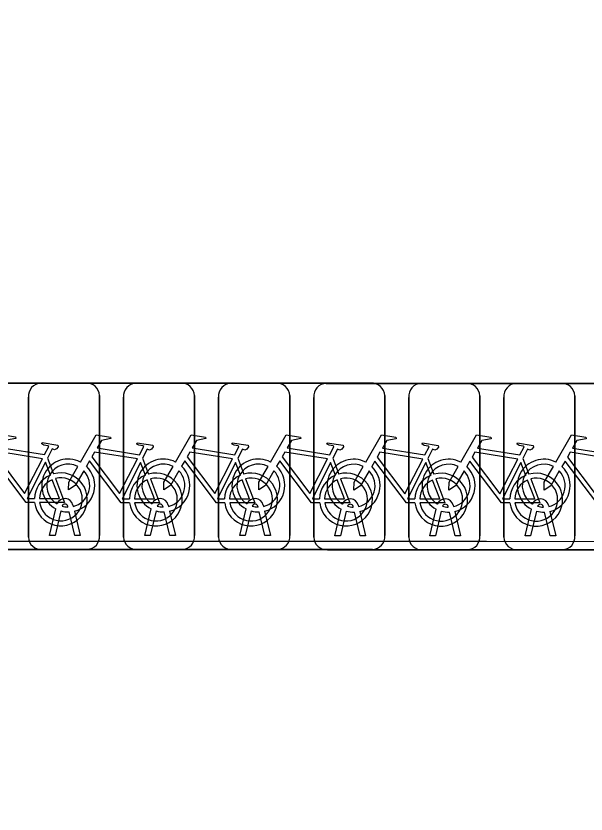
# Model space of a CAD drawing. Extents: x 160732 to 162107, y 387428 to 388479.
# Drawn here: x 160974.271 to 160977.697, y 388316.037 to 388320.832 of the extents above; entities that cross this region are included whole.
import ezdxf

# ---------------------------------------------------------------- set-up
doc = ezdxf.new("R2010")
doc.units = 0
for name, color, linetype in [('IMGEO_Fietsenrek', 7, 'Continuous'), ('IMGEO_Groenvoorziening', 7, 'Continuous'), ('IMGEO_Voetpad_open', 7, 'Continuous')]:
    doc.layers.add(name, color=color, linetype=linetype)

msp = doc.modelspace()

# ---------------------------------------------------------------- linework, layer by layer
at = {"layer": 'IMGEO_Fietsenrek'}
for p, q in [((160973.8489, 388318.6265), (160974.6898, 388318.6265)), ((160974.6898, 388318.6265), (160973.8489, 388318.6265)), ((160974.4199, 388318.6255), (160975.2608, 388318.6255)), ((160975.2608, 388318.6255), (160974.4199, 388318.6255)), ((160974.9919, 388318.6255), (160975.8328, 388318.6255)), ((160975.8328, 388318.6255), (160974.9919, 388318.6255)), ((160975.5629, 388318.6255), (160976.4038, 388318.6255)), ((160976.4038, 388318.6255), (160975.5629, 388318.6255)), ((160976.1349, 388318.6245), (160976.9758, 388318.6245)), ((160976.9758, 388318.6245), (160976.1349, 388318.6245)), ((160976.7059, 388318.6245), (160977.5468, 388318.6245)), ((160977.5468, 388318.6245), (160976.7059, 388318.6245)), ((160977.2779, 388318.6245), (160978.1188, 388318.6245)), ((160978.1188, 388318.6245), (160977.2779, 388318.6245)), ((160974.3455, 388317.7009), (160974.3455, 388318.5418)), ((160974.3455, 388318.5418), (160974.3455, 388317.7009)), ((160974.7735, 388318.5521), (160974.7735, 388317.7112)), ((160974.7735, 388317.7112), (160974.7735, 388318.5521)), ((160974.9175, 388317.7009), (160974.9175, 388318.5418)), ((160974.9175, 388318.5418), (160974.9175, 388317.7009)), ((160975.3445, 388318.5511), (160975.3445, 388317.7102)), ((160975.3445, 388317.7102), (160975.3445, 388318.5511)), ((160975.4885, 388317.7009), (160975.4885, 388318.5418)), ((160975.4885, 388318.5418), (160975.4885, 388317.7009)), ((160975.9165, 388318.5511), (160975.9165, 388317.7102)), ((160975.9165, 388317.7102), (160975.9165, 388318.5511)), ((160976.0605, 388317.6999), (160976.0605, 388318.5408)), ((160976.0605, 388318.5408), (160976.0605, 388317.6999)), ((160976.4875, 388318.5511), (160976.4875, 388317.7102)), ((160976.4875, 388317.7102), (160976.4875, 388318.5511)), ((160976.6315, 388317.6999), (160976.6315, 388318.5408)), ((160976.6315, 388318.5408), (160976.6315, 388317.6999)), ((160977.0595, 388318.5501), (160977.0595, 388317.7092)), ((160977.0595, 388317.7092), (160977.0595, 388318.5501)), ((160977.2035, 388317.6999), (160977.2035, 388318.5408)), ((160977.2035, 388318.5408), (160977.2035, 388317.6999)), ((160977.6305, 388318.5501), (160977.6305, 388317.7092)), ((160977.6305, 388317.7092), (160977.6305, 388318.5501)), ((160974.4612, 388318.1762), (160974.4975, 388318.081)), ((160975.0322, 388318.1752), (160975.0685, 388318.08)), ((160975.6042, 388318.1752), (160975.6405, 388318.08)), ((160976.1752, 388318.1752), (160976.2115, 388318.08)), ((160976.7472, 388318.1742), (160976.7835, 388318.079)), ((160977.3182, 388318.1742), (160977.3545, 388318.079)), ((160974.4725, 388317.7103), (160974.5108, 388317.8703)), ((160974.5412, 388317.8581), (160974.5059, 388317.7103)), ((160974.5829, 388317.8819), (160974.5819, 388317.8862)), ((160974.624, 388317.7103), (160974.5901, 388317.852)), ((160974.6136, 388317.8934), (160974.6154, 388317.8855)), ((160974.6224, 388317.8563), (160974.6574, 388317.7103)), ((160975.0445, 388317.7103), (160975.0828, 388317.8703)), ((160975.1132, 388317.8581), (160975.0779, 388317.7103)), ((160975.1549, 388317.8819), (160975.1539, 388317.8862)), ((160975.196, 388317.7103), (160975.1621, 388317.852)), ((160975.1856, 388317.8934), (160975.1874, 388317.8855)), ((160975.1944, 388317.8563), (160975.2294, 388317.7103)), ((160975.6155, 388317.7103), (160975.6538, 388317.8703)), ((160975.6842, 388317.8581), (160975.6489, 388317.7103)), ((160975.7259, 388317.8819), (160975.7249, 388317.8862)), ((160975.767, 388317.7103), (160975.7331, 388317.852)), ((160975.7566, 388317.8934), (160975.7584, 388317.8855)), ((160975.7654, 388317.8563), (160975.8004, 388317.7103)), ((160976.1875, 388317.7093), (160976.2258, 388317.8693)), ((160976.2562, 388317.8571), (160976.2209, 388317.7093)), ((160976.2979, 388317.8809), (160976.2969, 388317.8852)), ((160976.339, 388317.7093), (160976.3051, 388317.851)), ((160976.3286, 388317.8924), (160976.3304, 388317.8845)), ((160976.3374, 388317.8553), (160976.3724, 388317.7093)), ((160976.7585, 388317.7093), (160976.7968, 388317.8693)), ((160976.8272, 388317.8571), (160976.7919, 388317.7093)), ((160976.8689, 388317.8809), (160976.8679, 388317.8852)), ((160976.91, 388317.7093), (160976.8761, 388317.851)), ((160976.8996, 388317.8924), (160976.9014, 388317.8845)), ((160976.9084, 388317.8553), (160976.9434, 388317.7093)), ((160977.3305, 388317.7093), (160977.3688, 388317.8693)), ((160977.3992, 388317.8571), (160977.3639, 388317.7093)), ((160977.4409, 388317.8809), (160977.4399, 388317.8852)), ((160977.482, 388317.7093), (160977.4481, 388317.851)), ((160977.4716, 388317.8924), (160977.4734, 388317.8845)), ((160977.4804, 388317.8553), (160977.5154, 388317.7093)), ((160974.5059, 388317.7103), (160974.4725, 388317.7103)), ((160974.6574, 388317.7103), (160974.624, 388317.7103)), ((160975.0779, 388317.7103), (160975.0445, 388317.7103)), ((160975.2294, 388317.7103), (160975.196, 388317.7103)), ((160975.6489, 388317.7103), (160975.6155, 388317.7103)), ((160975.8004, 388317.7103), (160975.767, 388317.7103)), ((160976.2209, 388317.7093), (160976.1875, 388317.7093)), ((160976.3724, 388317.7093), (160976.339, 388317.7093)), ((160976.7919, 388317.7093), (160976.7585, 388317.7093)), ((160976.9434, 388317.7093), (160976.91, 388317.7093)), ((160977.3639, 388317.7093), (160977.3305, 388317.7093)), ((160977.5154, 388317.7093), (160977.482, 388317.7093)), ((160974.6991, 388317.6275), (160973.8582, 388317.6275)), ((160973.8582, 388317.6275), (160974.6991, 388317.6275)), ((160975.2701, 388317.6265), (160974.4292, 388317.6265)), ((160974.4292, 388317.6265), (160975.2701, 388317.6265)), ((160975.8421, 388317.6265), (160975.0012, 388317.6265)), ((160975.0012, 388317.6265), (160975.8421, 388317.6265)), ((160976.4131, 388317.6265), (160975.5722, 388317.6265)), ((160975.5722, 388317.6265), (160976.4131, 388317.6265)), ((160976.9851, 388317.6255), (160976.1442, 388317.6255)), ((160976.1442, 388317.6255), (160976.9851, 388317.6255)), ((160977.5561, 388317.6255), (160976.7152, 388317.6255)), ((160976.7152, 388317.6255), (160977.5561, 388317.6255)), ((160978.1281, 388317.6255), (160977.2872, 388317.6255)), ((160977.2872, 388317.6255), (160978.1281, 388317.6255))]:
    msp.add_line(p, q, dxfattribs=at)
for points in [[(160974.0871, 388318.1532), (160974.1818, 388318.3167), (160974.268, 388318.3029), (160974.2697, 388318.2942), (160974.2136, 388318.2833), (160974.1874, 388318.238), (160974.4426, 388318.1972)], [(160974.6581, 388318.1522), (160974.7528, 388318.3157), (160974.839, 388318.3019), (160974.8407, 388318.2932), (160974.7846, 388318.2823), (160974.7584, 388318.237), (160975.0136, 388318.1962)], [(160975.2301, 388318.1522), (160975.3248, 388318.3157), (160975.411, 388318.3019), (160975.4127, 388318.2932), (160975.3566, 388318.2823), (160975.3304, 388318.237), (160975.5856, 388318.1962)], [(160975.8011, 388318.1522), (160975.8958, 388318.3157), (160975.982, 388318.3019), (160975.9837, 388318.2932), (160975.9276, 388318.2823), (160975.9014, 388318.237), (160976.1566, 388318.1962)], [(160976.3731, 388318.1512), (160976.4678, 388318.3147), (160976.554, 388318.3009), (160976.5557, 388318.2922), (160976.4996, 388318.2813), (160976.4734, 388318.236), (160976.7286, 388318.1952)], [(160976.9441, 388318.1512), (160977.0388, 388318.3147), (160977.125, 388318.3009), (160977.1267, 388318.2922), (160977.0706, 388318.2813), (160977.0444, 388318.236), (160977.2996, 388318.1952)], [(160977.5161, 388318.1512), (160977.6108, 388318.3147), (160977.697, 388318.3009), (160977.6987, 388318.2922), (160977.6426, 388318.2813), (160977.6164, 388318.236), (160977.8716, 388318.1952)], [(160974.4426, 388318.1972), (160974.4676, 388318.246), (160974.4625, 388318.25), (160974.4393, 388318.2537), (160974.4266, 388318.2612), (160974.4256, 388318.2643), (160974.4278, 388318.2689), (160974.5226, 388318.2538), (160974.5249, 388318.2435), (160974.5155, 388318.2311), (160974.5031, 388318.2247), (160974.4886, 388318.2309), (160974.4612, 388318.1762)], [(160975.0136, 388318.1962), (160975.0386, 388318.245), (160975.0335, 388318.249), (160975.0103, 388318.2527), (160974.9976, 388318.2602), (160974.9966, 388318.2633), (160974.9988, 388318.2679), (160975.0936, 388318.2528), (160975.0959, 388318.2425), (160975.0865, 388318.2301), (160975.0741, 388318.2237), (160975.0596, 388318.2299), (160975.0322, 388318.1752)], [(160975.5856, 388318.1962), (160975.6106, 388318.245), (160975.6055, 388318.249), (160975.5823, 388318.2527), (160975.5696, 388318.2602), (160975.5686, 388318.2633), (160975.5708, 388318.2679), (160975.6656, 388318.2528), (160975.6679, 388318.2425), (160975.6585, 388318.2301), (160975.6461, 388318.2237), (160975.6316, 388318.2299), (160975.6042, 388318.1752)], [(160976.1566, 388318.1962), (160976.1816, 388318.245), (160976.1765, 388318.249), (160976.1533, 388318.2527), (160976.1406, 388318.2602), (160976.1396, 388318.2633), (160976.1418, 388318.2679), (160976.2366, 388318.2528), (160976.2389, 388318.2425), (160976.2295, 388318.2301), (160976.2171, 388318.2237), (160976.2026, 388318.2299), (160976.1752, 388318.1752)], [(160976.7286, 388318.1952), (160976.7536, 388318.244), (160976.7485, 388318.248), (160976.7253, 388318.2517), (160976.7126, 388318.2592), (160976.7116, 388318.2623), (160976.7138, 388318.2669), (160976.8086, 388318.2518), (160976.8109, 388318.2415), (160976.8015, 388318.2291), (160976.7891, 388318.2227), (160976.7746, 388318.2289), (160976.7472, 388318.1742)], [(160977.2996, 388318.1952), (160977.3246, 388318.244), (160977.3195, 388318.248), (160977.2963, 388318.2517), (160977.2836, 388318.2592), (160977.2826, 388318.2623), (160977.2848, 388318.2669), (160977.3796, 388318.2518), (160977.3819, 388318.2415), (160977.3725, 388318.2291), (160977.3601, 388318.2227), (160977.3456, 388318.2289), (160977.3182, 388318.1742)], [(160974.4297, 388318.172), (160974.1729, 388318.213), (160974.1562, 388318.1842), (160974.3232, 388317.9639), (160974.4297, 388318.172)], [(160975.0007, 388318.171), (160974.7439, 388318.212), (160974.7272, 388318.1832), (160974.8942, 388317.9629), (160975.0007, 388318.171)], [(160975.5727, 388318.171), (160975.3159, 388318.212), (160975.2992, 388318.1832), (160975.4662, 388317.9629), (160975.5727, 388318.171)], [(160976.1437, 388318.171), (160975.8869, 388318.212), (160975.8702, 388318.1832), (160976.0372, 388317.9629), (160976.1437, 388318.171)], [(160976.7157, 388318.17), (160976.4589, 388318.211), (160976.4422, 388318.1822), (160976.6092, 388317.9619), (160976.7157, 388318.17)], [(160977.2867, 388318.17), (160977.0299, 388318.211), (160977.0132, 388318.1822), (160977.1802, 388317.9619), (160977.2867, 388318.17)], [(160977.8587, 388318.17), (160977.6019, 388318.211), (160977.5852, 388318.1822), (160977.7522, 388317.9619), (160977.8587, 388318.17)], [(160974.3828, 388317.9085), (160974.3331, 388317.9086), (160974.1424, 388318.1603), (160974.1234, 388318.1275)], [(160974.4777, 388318.074), (160974.4484, 388318.1508), (160974.339, 388317.9327), (160974.3817, 388317.9326)], [(160974.9538, 388317.9075), (160974.9041, 388317.9076), (160974.7134, 388318.1593), (160974.6944, 388318.1265)], [(160975.0487, 388318.073), (160975.0194, 388318.1498), (160974.91, 388317.9317), (160974.9527, 388317.9316)], [(160975.5258, 388317.9075), (160975.4761, 388317.9076), (160975.2854, 388318.1593), (160975.2664, 388318.1265)], [(160975.6207, 388318.073), (160975.5914, 388318.1498), (160975.482, 388317.9317), (160975.5247, 388317.9316)], [(160976.0968, 388317.9075), (160976.0471, 388317.9076), (160975.8564, 388318.1593), (160975.8374, 388318.1265)], [(160976.1917, 388318.073), (160976.1624, 388318.1498), (160976.053, 388317.9317), (160976.0957, 388317.9316)], [(160976.6688, 388317.9065), (160976.6191, 388317.9066), (160976.4284, 388318.1583), (160976.4094, 388318.1255)], [(160976.7637, 388318.072), (160976.7344, 388318.1488), (160976.625, 388317.9307), (160976.6677, 388317.9306)], [(160977.2398, 388317.9065), (160977.1901, 388317.9066), (160976.9994, 388318.1583), (160976.9804, 388318.1255)], [(160977.3347, 388318.072), (160977.3054, 388318.1488), (160977.196, 388317.9307), (160977.2387, 388317.9306)], [(160977.8118, 388317.9065), (160977.7621, 388317.9066), (160977.5714, 388318.1583), (160977.5524, 388318.1255)], [(160974.6788, 388318.0997), (160974.6272, 388318.0105), (160974.5873, 388317.9845), (160974.5885, 388318.032), (160974.643, 388318.1262)], [(160975.2508, 388318.0997), (160975.1992, 388318.0105), (160975.1593, 388317.9845), (160975.1605, 388318.032), (160975.215, 388318.1262)], [(160975.8218, 388318.0997), (160975.7702, 388318.0105), (160975.7303, 388317.9845), (160975.7315, 388318.032), (160975.786, 388318.1262)], [(160976.3938, 388318.0987), (160976.3422, 388318.0095), (160976.3023, 388317.9835), (160976.3035, 388318.031), (160976.358, 388318.1252)], [(160976.9648, 388318.0987), (160976.9132, 388318.0095), (160976.8733, 388317.9835), (160976.8745, 388318.031), (160976.929, 388318.1252)], [(160977.5368, 388318.0987), (160977.4852, 388318.0095), (160977.4453, 388317.9835), (160977.4465, 388318.031), (160977.501, 388318.1252)], [(160974.4117, 388317.9325), (160974.5316, 388317.9323), (160974.4884, 388318.0459)], [(160974.5082, 388318.0528), (160974.5632, 388317.9082), (160974.4131, 388317.9085)], [(160974.9827, 388317.9315), (160975.1026, 388317.9313), (160975.0594, 388318.0449)], [(160975.0792, 388318.0518), (160975.1342, 388317.9072), (160974.9841, 388317.9075)], [(160975.5547, 388317.9315), (160975.6746, 388317.9313), (160975.6314, 388318.0449)], [(160975.6512, 388318.0518), (160975.7062, 388317.9072), (160975.5561, 388317.9075)], [(160976.1257, 388317.9315), (160976.2456, 388317.9313), (160976.2024, 388318.0449)], [(160976.2222, 388318.0518), (160976.2772, 388317.9072), (160976.1271, 388317.9075)], [(160976.6977, 388317.9305), (160976.8176, 388317.9303), (160976.7744, 388318.0439)], [(160976.7942, 388318.0508), (160976.8492, 388317.9062), (160976.6991, 388317.9065)], [(160977.2687, 388317.9305), (160977.3886, 388317.9303), (160977.3454, 388318.0439)], [(160977.3652, 388318.0508), (160977.4202, 388317.9062), (160977.2701, 388317.9065)]]:
    msp.add_lwpolyline(points, dxfattribs=at)
for centre, radius, start, end in [((160974.4232, 388318.5476), 0.0779, 92.4484, 184.2845), ((160974.4232, 388318.5476), 0.0779, 92.4484, 184.2845), ((160974.6956, 388318.5488), 0.0779, 2.4484, 94.2845), ((160974.6956, 388318.5488), 0.0779, 2.4484, 94.2845), ((160974.9952, 388318.5476), 0.0779, 92.4484, 184.2845), ((160974.9952, 388318.5476), 0.0779, 92.4484, 184.2845), ((160975.2666, 388318.5478), 0.0779, 2.4484, 94.2845), ((160975.2666, 388318.5478), 0.0779, 2.4484, 94.2845), ((160975.5662, 388318.5476), 0.0779, 92.4484, 184.2845), ((160975.5662, 388318.5476), 0.0779, 92.4484, 184.2845), ((160975.8386, 388318.5478), 0.0779, 2.4484, 94.2845), ((160975.8386, 388318.5478), 0.0779, 2.4484, 94.2845), ((160976.1382, 388318.5466), 0.0779, 92.4484, 184.2845), ((160976.1382, 388318.5466), 0.0779, 92.4484, 184.2845), ((160976.4096, 388318.5478), 0.0779, 2.4484, 94.2845), ((160976.4096, 388318.5478), 0.0779, 2.4484, 94.2845), ((160976.7092, 388318.5466), 0.0779, 92.4484, 184.2845), ((160976.7092, 388318.5466), 0.0779, 92.4484, 184.2845), ((160976.9816, 388318.5468), 0.0779, 2.4484, 94.2845), ((160976.9816, 388318.5468), 0.0779, 2.4484, 94.2845), ((160977.2812, 388318.5466), 0.0779, 92.4484, 184.2845), ((160977.2812, 388318.5466), 0.0779, 92.4484, 184.2845), ((160977.5526, 388318.5468), 0.0779, 2.4484, 94.2845), ((160977.5526, 388318.5468), 0.0779, 2.4484, 94.2845), ((160974.5851, 388318.0109), 0.159, 62.6766, 242.1369), ((160974.5851, 388318.0109), 0.129, 63.3192, 238.903), ((160975.1571, 388318.0109), 0.159, 62.6766, 242.1369), ((160975.1571, 388318.0109), 0.129, 63.3192, 238.903), ((160975.7281, 388318.0109), 0.159, 62.6766, 242.1369), ((160975.7281, 388318.0109), 0.129, 63.3192, 238.903), ((160976.3001, 388318.0099), 0.159, 62.6766, 242.1369), ((160976.3001, 388318.0099), 0.129, 63.3192, 238.903), ((160976.8711, 388318.0099), 0.159, 62.6766, 242.1369), ((160976.8711, 388318.0099), 0.129, 63.3192, 238.903), ((160977.4431, 388318.0099), 0.159, 62.6766, 242.1369), ((160977.4431, 388318.0099), 0.129, 63.3192, 238.903), ((160974.5851, 388318.0109), 0.129, 283.6043, 43.4302), ((160974.5851, 388318.0109), 0.159, 283.5766, 46.6042), ((160975.1571, 388318.0109), 0.129, 283.6043, 43.4302), ((160975.1571, 388318.0109), 0.159, 283.5766, 46.6042), ((160975.7281, 388318.0109), 0.129, 283.6043, 43.4302), ((160975.7281, 388318.0109), 0.159, 283.5766, 46.6042), ((160976.3001, 388318.0099), 0.129, 283.6043, 43.4302), ((160976.3001, 388318.0099), 0.159, 283.5766, 46.6042), ((160976.8711, 388318.0099), 0.129, 283.6043, 43.4302), ((160976.8711, 388318.0099), 0.159, 283.5766, 46.6042), ((160977.4431, 388318.0099), 0.129, 283.6043, 43.4302), ((160977.4431, 388318.0099), 0.159, 283.5766, 46.6042), ((160974.5407, 388317.9279), 0.159, 113.3408, 178.3217), ((160974.5407, 388317.9279), 0.159, 187.0065, 105.7708), ((160974.5407, 388317.9279), 0.129, 113.923, 177.9556), ((160974.5407, 388317.9279), 0.129, 188.6715, 104.5883), ((160975.1117, 388317.9269), 0.159, 113.3408, 178.3217), ((160975.1117, 388317.9269), 0.159, 187.0065, 105.7708), ((160975.1117, 388317.9269), 0.129, 113.923, 177.9556), ((160975.1117, 388317.9269), 0.129, 188.6715, 104.5883), ((160975.6837, 388317.9269), 0.159, 113.3408, 178.3217), ((160975.6837, 388317.9269), 0.159, 187.0065, 105.7708), ((160975.6837, 388317.9269), 0.129, 113.923, 177.9556), ((160975.6837, 388317.9269), 0.129, 188.6715, 104.5883), ((160976.2547, 388317.9269), 0.159, 113.3408, 178.3217), ((160976.2547, 388317.9269), 0.159, 187.0065, 105.7708), ((160976.2547, 388317.9269), 0.129, 113.923, 177.9556), ((160976.2547, 388317.9269), 0.129, 188.6715, 104.5883), ((160976.8267, 388317.9259), 0.159, 113.3408, 178.3217), ((160976.8267, 388317.9259), 0.159, 187.0065, 105.7708), ((160976.8267, 388317.9259), 0.129, 113.923, 177.9556), ((160976.8267, 388317.9259), 0.129, 188.6715, 104.5883), ((160977.3977, 388317.9259), 0.159, 113.3408, 178.3217), ((160977.3977, 388317.9259), 0.159, 187.0065, 105.7708), ((160977.3977, 388317.9259), 0.129, 113.923, 177.9556), ((160977.3977, 388317.9259), 0.129, 188.6715, 104.5883), ((160974.5649, 388317.8823), 0.0499, 12.8025, 158.6934), ((160974.5649, 388317.8823), 0.0174, 12.8025, 163.4502), ((160975.1369, 388317.8823), 0.0499, 12.8025, 158.6934), ((160975.1369, 388317.8823), 0.0174, 12.8025, 163.4502), ((160975.7079, 388317.8823), 0.0499, 12.8025, 158.6934), ((160975.7079, 388317.8823), 0.0174, 12.8025, 163.4502), ((160976.2799, 388317.8813), 0.0499, 12.8025, 158.6934), ((160976.2799, 388317.8813), 0.0174, 12.8025, 163.4502), ((160976.8509, 388317.8813), 0.0499, 12.8025, 158.6934), ((160976.8509, 388317.8813), 0.0174, 12.8025, 163.4502), ((160977.4229, 388317.8813), 0.0499, 12.8025, 158.6934), ((160977.4229, 388317.8813), 0.0174, 12.8025, 163.4502), ((160974.5851, 388318.0109), 0.159, 253.9967, 271.7867), ((160974.5851, 388318.0109), 0.129, 253.415, 269.0204), ((160975.1571, 388318.0109), 0.159, 253.9967, 271.7867), ((160975.1571, 388318.0109), 0.129, 253.415, 269.0204), ((160975.7281, 388318.0109), 0.159, 253.9967, 271.7867), ((160975.7281, 388318.0109), 0.129, 253.415, 269.0204), ((160976.3001, 388318.0099), 0.159, 253.9967, 271.7867), ((160976.3001, 388318.0099), 0.129, 253.415, 269.0204), ((160976.8711, 388318.0099), 0.159, 253.9967, 271.7867), ((160976.8711, 388318.0099), 0.129, 253.415, 269.0204), ((160977.4431, 388318.0099), 0.159, 253.9967, 271.7867), ((160977.4431, 388318.0099), 0.129, 253.415, 269.0204), ((160974.6958, 388317.7054), 0.0779, 272.4484, 4.2845), ((160974.6958, 388317.7054), 0.0779, 272.4484, 4.2845), ((160975.2668, 388317.7044), 0.0779, 272.4484, 4.2845), ((160975.2668, 388317.7044), 0.0779, 272.4484, 4.2845), ((160975.8388, 388317.7044), 0.0779, 272.4484, 4.2845), ((160975.8388, 388317.7044), 0.0779, 272.4484, 4.2845), ((160976.4098, 388317.7044), 0.0779, 272.4484, 4.2845), ((160976.4098, 388317.7044), 0.0779, 272.4484, 4.2845), ((160976.9818, 388317.7034), 0.0779, 272.4484, 4.2845), ((160976.9818, 388317.7034), 0.0779, 272.4484, 4.2845), ((160977.5528, 388317.7034), 0.0779, 272.4484, 4.2845), ((160977.5528, 388317.7034), 0.0779, 272.4484, 4.2845), ((160974.4234, 388317.7042), 0.0779, 182.4484, 274.2845), ((160974.4234, 388317.7042), 0.0779, 182.4484, 274.2845), ((160974.9954, 388317.7042), 0.0779, 182.4484, 274.2845), ((160974.9954, 388317.7042), 0.0779, 182.4484, 274.2845), ((160975.5664, 388317.7042), 0.0779, 182.4484, 274.2845), ((160975.5664, 388317.7042), 0.0779, 182.4484, 274.2845), ((160976.1384, 388317.7032), 0.0779, 182.4484, 274.2845), ((160976.1384, 388317.7032), 0.0779, 182.4484, 274.2845), ((160976.7094, 388317.7032), 0.0779, 182.4484, 274.2845), ((160976.7094, 388317.7032), 0.0779, 182.4484, 274.2845), ((160977.2814, 388317.7032), 0.0779, 182.4484, 274.2845), ((160977.2814, 388317.7032), 0.0779, 182.4484, 274.2845)]:
    msp.add_arc(centre, radius, start, end, dxfattribs=at)
at = {"layer": 'IMGEO_Groenvoorziening'}
msp.add_lwpolyline([(160956.473, 388283.577), (160980.177, 388283.098), (160980.438, 388317.673), (160957.054, 388317.687), (160956.803, 388295.605)], close=True, dxfattribs=at)
at = {"layer": 'IMGEO_Voetpad_open'}
msp.add_lwpolyline([(160888.571, 388320.553), (160906.578, 388320.546), (160909.078, 388320.551), (160944.521, 388320.652), (160944.567, 388317.694), (160952.86, 388317.69), (160954.603, 388317.689), (160957.054, 388317.687), (160980.438, 388317.673), (160980.412, 388320.832), (161000, 388320.807), (161017.786, 388320.784)], dxfattribs=at)

doc.saveas('drawing.dxf')
